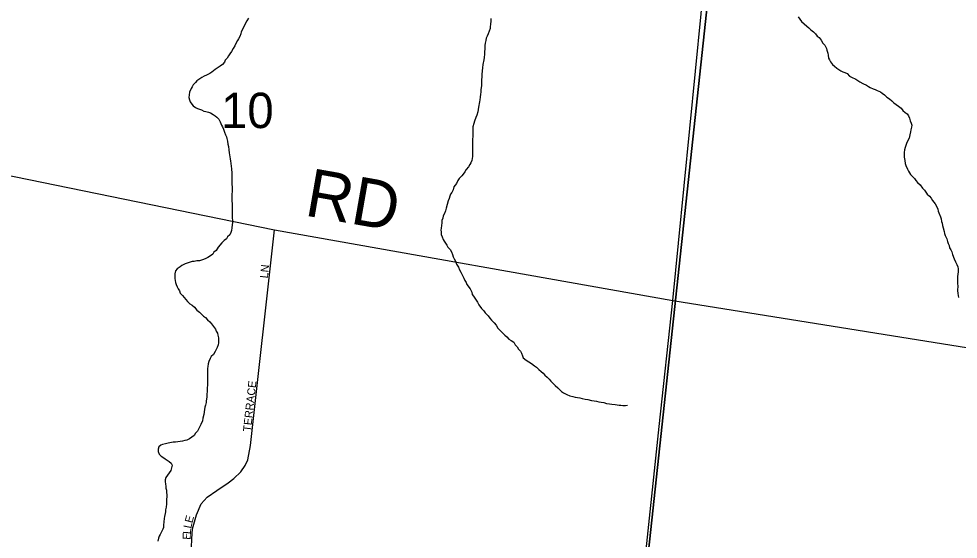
# Model space of a CAD drawing. Extents: x 0 to 1064, y 0 to 440.
# Drawn here: x 222.52 to 240.31, y 312.28 to 322.14 of the extents above; entities that cross this region are included whole.
import ezdxf

# ---------------------------------------------------------------- set-up
doc = ezdxf.new("R2010")
doc.units = 0
for name, color, linetype in [('GM_X_County_Road', 7, 'Continuous'), ('GM_X_Minor_River', 7, 'Continuous'), ('GM_X_Section', 7, 'Continuous'), ('GM_X_Section_Text', 7, 'Continuous'), ('GM_X_Township_Road', 7, 'Continuous'), ('GM_X_Township_Road_Text', 7, 'Continuous'), ('GM_X_Township_Subdivision', 7, 'Continuous'), ('GM_X_Township_Subdivision_Text', 7, 'Continuous')]:
    doc.layers.add(name, color=color, linetype=linetype)

msp = doc.modelspace()

# ---------------------------------------------------------------- linework, layer by layer
at = {"layer": 'GM_X_County_Road'}
for points in [[(234.9, 316.803), (235.544, 323.324), (236.211, 329.997), (236.528, 333.441), (236.725, 335.507), (237.163, 340.279), (237.614, 345.091), (237.912, 348.203)], [(232.845, 297.415), (233.296, 301.759), (233.463, 303.386), (233.702, 305.691), (233.837, 306.783), (234.001, 308.45), (234.335, 311.479), (234.642, 314.418), (234.9, 316.803)]]:
    msp.add_lwpolyline(points, dxfattribs=at)
at = {"layer": 'GM_X_Minor_River'}
for points in [[(226.867, 322.153), (226.835, 322.099), (226.809, 322.045), (226.783, 321.985), (226.732, 321.895), (226.725, 321.858), (226.706, 321.804), (226.68, 321.762), (226.661, 321.726), (226.63, 321.672), (226.61, 321.63), (226.578, 321.576), (226.547, 321.522), (226.515, 321.475), (226.49, 321.439), (226.464, 321.397), (226.427, 321.355), (226.414, 321.319), (226.376, 321.277), (226.333, 321.242), (226.277, 321.207), (226.24, 321.177), (226.178, 321.13), (226.135, 321.101), (226.073, 321.072), (226.03, 321.055), (225.987, 321.026)], [(231.457, 322.147), (231.456, 322.099), (231.454, 322.032), (231.447, 321.995), (231.446, 321.959), (231.407, 321.857), (231.388, 321.808), (231.369, 321.772), (231.361, 321.73), (231.348, 321.676), (231.347, 321.633), (231.345, 321.56), (231.338, 321.524), (231.337, 321.469), (231.329, 321.409), (231.322, 321.36), (231.307, 321.275), (231.3, 321.209)], [(237.277, 322.178), (237.306, 322.134), (237.336, 322.091), (237.389, 322.047), (237.437, 322.003), (237.478, 321.972), (237.514, 321.928), (237.567, 321.891), (237.603, 321.853), (237.638, 321.81), (237.674, 321.785), (237.709, 321.735), (237.745, 321.679), (237.78, 321.642), (237.815, 321.58), (237.82, 321.544), (237.837, 321.489), (237.842, 321.452), (237.853, 321.397)], [(237.853, 321.397), (237.87, 321.36), (237.887, 321.323), (237.929, 321.273), (237.964, 321.242), (238.006, 321.205), (238.048, 321.179), (238.084, 321.154), (238.12, 321.135), (238.162, 321.122), (238.204, 321.102), (238.245, 321.053), (238.287, 321.033), (238.365, 320.995), (238.407, 320.97), (238.443, 320.944), (238.503, 320.912), (238.569, 320.88), (238.605, 320.855), (238.641, 320.836), (238.695, 320.816), (238.731, 320.803), (238.774, 320.784), (238.834, 320.758), (238.869, 320.733), (238.911, 320.702), (238.953, 320.658), (239.007, 320.626), (239.048, 320.589), (239.084, 320.551), (239.131, 320.514), (239.173, 320.488), (239.227, 320.45), (239.256, 320.401), (239.304, 320.363), (239.34, 320.338), (239.363, 320.301), (239.386, 320.258), (239.397, 320.209), (239.414, 320.166), (239.425, 320.123), (239.424, 320.087), (239.411, 320.038), (239.404, 320.002), (239.39, 319.942), (239.377, 319.881), (239.345, 319.821), (239.325, 319.779), (239.312, 319.737), (239.299, 319.701), (239.292, 319.658), (239.285, 319.61), (239.282, 319.519), (239.293, 319.458), (239.303, 319.396), (239.315, 319.36), (239.343, 319.292), (239.367, 319.255), (239.402, 319.193), (239.443, 319.156), (239.479, 319.112), (239.502, 319.075), (239.537, 319.038), (239.585, 318.994), (239.632, 318.932), (239.668, 318.895), (239.72, 318.82), (239.762, 318.783), (239.797, 318.74), (239.821, 318.696), (239.868, 318.634), (239.903, 318.579), (239.92, 318.536), (239.925, 318.499), (239.936, 318.462), (239.971, 318.389), (239.982, 318.352), (239.987, 318.303), (240.004, 318.266), (240.009, 318.223), (240.02, 318.181), (240.037, 318.113), (240.048, 318.076), (240.059, 318.034), (240.088, 317.972), (240.105, 317.923), (240.116, 317.886), (240.133, 317.843), (240.144, 317.8), (240.168, 317.763), (240.185, 317.726), (240.196, 317.677), (240.23, 317.592), (240.253, 317.536), (240.282, 317.487), (240.299, 317.444), (240.304, 317.401), (240.303, 317.352), (240.296, 317.298), (240.295, 317.262), (240.293, 317.213)], [(231.3, 321.209), (231.292, 321.154), (231.29, 321.087), (231.289, 321.039), (231.282, 320.984), (231.28, 320.929), (231.279, 320.869), (231.271, 320.802), (231.27, 320.753), (231.262, 320.711), (231.255, 320.656), (231.248, 320.608), (231.24, 320.566), (231.226, 320.469), (231.219, 320.42), (231.211, 320.378), (231.192, 320.317), (231.172, 320.269), (231.146, 320.203), (231.133, 320.155), (231.119, 320.094), (231.118, 320.046), (231.115, 319.954), (231.114, 319.906), (231.113, 319.869), (231.112, 319.821), (231.111, 319.772), (231.109, 319.724), (231.109, 319.687), (231.108, 319.651), (231.113, 319.608), (231.112, 319.565), (231.111, 319.529), (231.104, 319.493), (231.097, 319.456), (231.077, 319.414), (231.058, 319.378), (231.033, 319.336), (230.989, 319.283), (230.963, 319.241), (230.932, 319.199), (230.907, 319.163), (230.857, 319.116), (230.832, 319.08), (230.806, 319.02), (230.755, 318.954), (230.742, 318.9), (230.716, 318.852), (230.697, 318.816), (230.684, 318.779), (230.671, 318.737), (230.651, 318.689), (230.631, 318.623), (230.611, 318.55), (230.598, 318.502), (230.578, 318.454), (230.553, 318.406), (230.546, 318.363), (230.532, 318.321), (230.531, 318.273), (230.524, 318.224), (230.517, 318.176), (230.51, 318.139), (230.515, 318.103), (230.52, 318.054), (230.537, 318.011), (230.554, 317.962), (230.571, 317.925), (230.6, 317.888), (230.624, 317.851), (230.641, 317.814), (230.689, 317.77), (230.712, 317.727), (230.729, 317.678), (230.746, 317.629), (230.763, 317.592), (230.792, 317.536), (230.809, 317.493), (230.844, 317.438), (230.867, 317.388), (230.89, 317.339), (230.919, 317.278), (230.948, 317.228), (230.966, 317.185), (230.989, 317.148), (231.006, 317.105), (231.065, 317.025), (231.1, 316.963), (231.105, 316.92), (231.128, 316.883), (231.169, 316.827), (231.204, 316.772), (231.233, 316.723), (231.28, 316.654), (231.322, 316.611), (231.351, 316.568), (231.41, 316.511), (231.44, 316.468), (231.469, 316.431), (231.523, 316.381), (231.558, 316.337)], [(225.987, 321.026), (225.931, 320.991), (225.894, 320.967), (225.863, 320.931), (225.825, 320.89), (225.8, 320.854), (225.781, 320.818), (225.755, 320.752), (225.747, 320.697), (225.74, 320.649), (225.751, 320.606), (225.768, 320.569), (225.798, 320.526), (225.821, 320.489), (225.869, 320.463), (225.905, 320.444), (225.941, 320.431), (225.977, 320.418), (226.025, 320.392), (226.062, 320.385), (226.11, 320.372), (226.152, 320.359), (226.2, 320.327), (226.236, 320.302), (226.272, 320.277), (226.307, 320.239), (226.33, 320.19), (226.359, 320.128), (226.376, 320.092), (226.399, 320.048), (226.416, 319.993), (226.433, 319.944), (226.451, 319.907), (226.462, 319.871), (226.473, 319.822), (226.477, 319.767), (226.494, 319.718), (226.499, 319.657), (226.504, 319.602), (226.509, 319.565), (226.525, 319.486), (226.53, 319.443), (226.535, 319.407), (226.539, 319.34), (226.545, 319.303), (226.554, 319.211), (226.553, 319.163), (226.552, 319.12), (226.557, 319.078), (226.555, 319.017), (226.56, 318.944), (226.558, 318.895), (226.556, 318.792), (226.554, 318.707), (226.558, 318.622), (226.562, 318.567), (226.561, 318.518), (226.56, 318.469), (226.558, 318.415), (226.563, 318.366), (226.568, 318.323), (226.567, 318.281), (226.56, 318.238), (226.552, 318.178), (226.545, 318.129), (226.538, 318.093), (226.513, 318.051), (226.475, 318.009), (226.45, 317.974), (226.406, 317.938), (226.363, 317.897), (226.294, 317.813), (226.256, 317.753), (226.212, 317.718), (226.193, 317.682), (226.15, 317.653), (226.1, 317.617), (226.063, 317.6), (226.02, 317.583), (225.977, 317.566), (225.94, 317.555), (225.892, 317.556), (225.843, 317.545), (225.806, 317.54), (225.745, 317.523), (225.708, 317.512), (225.672, 317.5), (225.61, 317.466), (225.573, 317.442), (225.517, 317.401), (225.486, 317.365), (225.478, 317.311), (225.477, 317.268), (225.476, 317.22), (225.481, 317.183), (225.486, 317.146), (225.497, 317.104), (225.521, 317.066), (225.538, 317.023), (225.561, 316.986), (225.578, 316.943)], [(240.293, 317.213), (240.292, 317.164), (240.291, 317.122), (240.296, 317.085), (240.294, 316.994), (240.299, 316.939), (240.304, 316.896), (240.309, 316.86)], [(225.578, 316.943), (225.62, 316.9), (225.649, 316.863), (225.685, 316.825), (225.714, 316.782), (225.762, 316.744), (225.803, 316.713), (225.845, 316.675), (225.892, 316.619), (225.94, 316.582), (225.976, 316.55), (226.017, 316.507), (226.053, 316.482), (226.094, 316.438), (226.136, 316.4), (226.171, 316.363), (226.207, 316.313), (226.242, 316.258), (226.259, 316.221), (226.282, 316.184), (226.287, 316.147), (226.304, 316.098), (226.303, 316.05), (226.302, 316.001), (226.295, 315.965), (226.275, 315.916), (226.256, 315.874), (226.237, 315.838), (226.205, 315.784), (226.162, 315.743), (226.142, 315.707), (226.117, 315.647), (226.103, 315.605), (226.102, 315.556), (226.095, 315.514), (226.094, 315.477), (226.093, 315.441), (226.092, 315.404), (226.091, 315.349), (226.096, 315.301), (226.094, 315.252), (226.093, 315.197), (226.086, 315.155), (226.084, 315.094), (226.082, 315.015), (226.081, 314.973), (226.067, 314.906), (226.066, 314.87), (226.053, 314.821), (226.046, 314.785), (226.039, 314.737), (226.024, 314.646), (226.004, 314.573), (225.997, 314.525), (225.964, 314.453), (225.945, 314.404), (225.926, 314.368), (225.906, 314.326), (225.869, 314.291), (225.844, 314.249), (225.794, 314.214), (225.751, 314.184), (225.702, 314.161), (225.665, 314.15), (225.622, 314.139), (225.573, 314.134), (225.531, 314.129), (225.488, 314.118), (225.445, 314.119), (225.409, 314.114), (225.347, 314.103), (225.299, 314.092), (225.243, 314.075), (225.207, 314.064), (225.169, 314.035), (225.162, 313.986), (225.161, 313.944), (225.178, 313.895), (225.213, 313.857), (225.249, 313.838), (225.291, 313.807), (225.327, 313.782), (225.369, 313.756), (225.405, 313.725), (225.422, 313.682), (225.414, 313.633), (225.401, 313.585), (225.369, 313.537), (225.338, 313.495), (225.306, 313.454), (225.293, 313.405), (225.292, 313.369), (225.297, 313.332), (225.302, 313.283), (225.307, 313.247), (225.319, 313.21), (225.317, 313.168), (225.322, 313.125), (225.321, 313.088), (225.32, 313.04), (225.319, 312.997)], [(231.558, 316.337), (231.587, 316.282), (231.658, 316.213), (231.688, 316.176), (231.723, 316.145), (231.759, 316.113), (231.8, 316.07), (231.842, 316.044), (231.89, 316.013), (231.919, 315.963), (231.955, 315.926), (231.984, 315.883), (232.02, 315.845), (232.037, 315.808), (232.054, 315.759), (232.071, 315.716), (232.125, 315.672), (232.179, 315.641), (232.226, 315.609), (232.286, 315.565), (232.322, 315.54), (232.369, 315.496), (232.411, 315.459), (232.447, 315.427), (232.482, 315.39), (232.524, 315.352), (232.559, 315.315), (232.595, 315.278), (232.636, 315.234), (232.678, 315.196), (232.725, 315.147), (232.761, 315.109), (232.796, 315.078), (232.832, 315.053), (232.898, 315.021), (232.953, 315.001), (233.007, 314.988), (233.055, 314.974), (233.098, 314.967), (233.14, 314.96), (233.188, 314.946), (233.243, 314.933), (233.297, 314.926), (233.364, 314.912), (233.412, 314.904), (233.455, 314.897), (233.503, 314.884), (233.545, 314.877), (233.594, 314.869), (233.648, 314.856), (233.703, 314.848), (233.751, 314.841), (233.812, 314.834), (233.848, 314.827), (233.884, 314.82), (233.921, 314.819), (233.957, 314.818), (234.006, 314.817), (234.042, 314.822)], [(225.319, 312.997), (225.318, 312.955), (225.31, 312.888), (225.297, 312.84), (225.296, 312.803), (225.289, 312.767), (225.281, 312.712), (225.274, 312.676), (225.267, 312.609), (225.259, 312.549), (225.258, 312.506), (225.245, 312.47), (225.225, 312.422), (225.2, 312.374), (225.181, 312.338), (225.168, 312.302), (225.154, 312.247)]]:
    msp.add_lwpolyline(points, dxfattribs=at)
at = {"layer": 'GM_X_Section'}
for points in [[(219.098, 327.846), (235.843, 325.091), (234.053, 308.422), (219.433, 311.739), (217.525, 311.775)], [(235.843, 325.091), (252.001, 322.359), (250.392, 306.037), (234.053, 308.422)]]:
    msp.add_lwpolyline(points, close=True, dxfattribs=at)
at = {"layer": 'GM_X_Township_Road'}
msp.add_lwpolyline([(216.758, 320.317), (227.36, 318.145), (234.9, 316.803), (249.724, 314.428), (250.758, 314.272)], dxfattribs=at)
at = {"layer": 'GM_X_Township_Subdivision'}
msp.add_lwpolyline([(225.934, 311.168), (225.898, 311.3), (225.79, 312.128), (225.796, 312.29), (225.81, 312.482), (225.882, 312.747), (225.976, 312.95), (226.09, 313.076), (226.27, 313.208), (226.486, 313.352), (226.594, 313.43), (226.726, 313.556), (226.804, 313.676), (226.858, 313.784), (226.906, 314.06), (227.36, 318.145)], dxfattribs=at)

# ---------------------------------------------------------------- texts
at = {"layer": 'GM_X_Section_Text'}
msp.add_text('10', height=0.6697, rotation=0, dxfattribs=at).set_placement((226.35, 320.07))
at = {"layer": 'GM_X_Township_Road_Text'}
msp.add_text('RD', height=0.9091, rotation=350.049, dxfattribs=at).set_placement((227.911, 318.418))
at = {"layer": 'GM_X_Township_Subdivision_Text'}
for s, height, rotation, p in [('LN', 0.1515, 83.9946, (227.235, 317.219)), ('TERRACE', 0.1515, 83.7462, (226.915, 314.313)), ('E', 0.152, 75.4469, (225.806, 312.579)), ('L', 0.152, 78.2506, (225.785, 312.477)), ('E', 0.152, 87.5629, (225.773, 312.27)), ('L', 0.152, 85.7333, (225.777, 312.376))]:
    msp.add_text(s, height=height, rotation=rotation, dxfattribs=at).set_placement(p)

doc.saveas('drawing.dxf')
